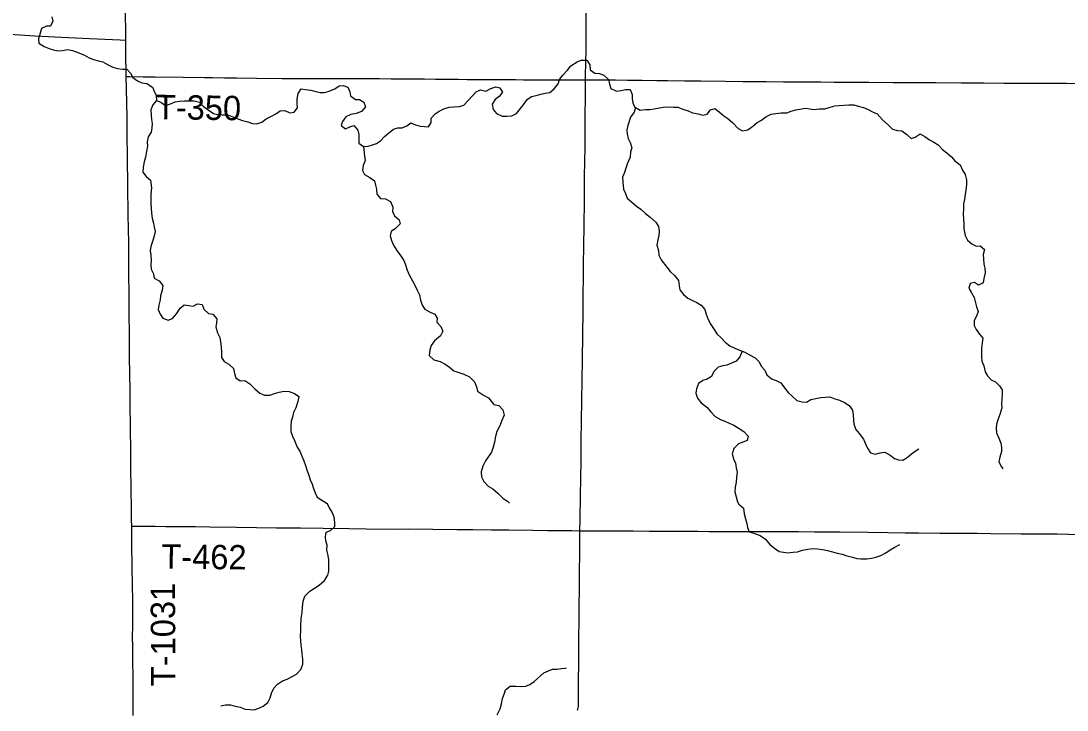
# Model space of a CAD drawing. Extents: x 1874609 to 2204689, y 815661 to 1281160.
# Drawn here: x 2015359 to 2028222, y 1090342 to 1098814 of the extents above; entities that cross this region are included whole.
import ezdxf

# ---------------------------------------------------------------- set-up
doc = ezdxf.new("R2010")
doc.units = 0
for name, color, linetype in [('GM_X_Minor_River', 7, 'Continuous'), ('GM_X_State_Route', 7, 'Continuous'), ('GM_X_Township_Road', 7, 'Continuous'), ('GM_X_Township_Road_Text', 7, 'Continuous')]:
    doc.layers.add(name, color=color, linetype=linetype)

msp = doc.modelspace()

# ---------------------------------------------------------------- linework, layer by layer
at = {"layer": 'GM_X_Minor_River'}
for points in [[(2015738, 1098863), (2015749, 1098811), (2015723, 1098749)], [(2015723, 1098749), (2015673, 1098750), (2015611, 1098720), (2015594, 1098664), (2015574, 1098594), (2015577, 1098542), (2015645, 1098499), (2015705, 1098473), (2015759, 1098458), (2015811, 1098448), (2015871, 1098452), (2015933, 1098463), (2015991, 1098451), (2016071, 1098422), (2016139, 1098391), (2016199, 1098359), (2016251, 1098340), (2016311, 1098324), (2016365, 1098309), (2016425, 1098279), (2016489, 1098246), (2016547, 1098230), (2016607, 1098219), (2016659, 1098221), (2016708, 1098170), (2016736, 1098120), (2016792, 1098078), (2016844, 1098053), (2016906, 1098043), (2016978, 1098000), (2016999, 1097950), (2017021, 1097898), (2017025, 1097837), (2017081, 1097815), (2017138, 1097776), (2017199, 1097796), (2017255, 1097820), (2017309, 1097827), (2017371, 1097833), (2017489, 1097832), (2017555, 1097815), (2017605, 1097763), (2017663, 1097722), (2017725, 1097674), (2017777, 1097663), (2017835, 1097659), (2017901, 1097660), (2017963, 1097634), (2018025, 1097609), (2018085, 1097591), (2018147, 1097572), (2018205, 1097554), (2018259, 1097549), (2018321, 1097569), (2018375, 1097610), (2018438, 1097642), (2018492, 1097672), (2018546, 1097707), (2018605, 1097711), (2018665, 1097686), (2018719, 1097694), (2018759, 1097746), (2018757, 1097796), (2018756, 1097854), (2018766, 1097920), (2018803, 1097980), (2018857, 1097970), (2018923, 1097963), (2018985, 1097947), (2019039, 1097934), (2019091, 1097936), (2019149, 1097949), (2019218, 1097979), (2019270, 1098014), (2019322, 1098018), (2019378, 1098000), (2019404, 1097941), (2019413, 1097891), (2019471, 1097847), (2019521, 1097846), (2019577, 1097816), (2019595, 1097757), (2019548, 1097702), (2019482, 1097676), (2019416, 1097665), (2019353, 1097633), (2019311, 1097579), (2019297, 1097527), (2019350, 1097489), (2019401, 1097512), (2019453, 1097528), (2019502, 1097472), (2019514, 1097417), (2019514, 1097363), (2019513, 1097313), (2019571, 1097269), (2019627, 1097276), (2019682, 1097292), (2019732, 1097307), (2019782, 1097339), (2019831, 1097393)], [(2019831, 1097393), (2019881, 1097439), (2019941, 1097484), (2019994, 1097498), (2020046, 1097499), (2020102, 1097523), (2020152, 1097561), (2020212, 1097538), (2020266, 1097522), (2020320, 1097515), (2020372, 1097513), (2020405, 1097567), (2020405, 1097617), (2020452, 1097673), (2020502, 1097704), (2020558, 1097732), (2020623, 1097752), (2020683, 1097757), (2020753, 1097761), (2020805, 1097778), (2020860, 1097834), (2020908, 1097890), (2020957, 1097941), (2021011, 1097965), (2021077, 1097950), (2021137, 1097982), (2021199, 1098002), (2021249, 1097993), (2021279, 1097939), (2021241, 1097885), (2021190, 1097847), (2021152, 1097790), (2021167, 1097725), (2021207, 1097675), (2021277, 1097644), (2021333, 1097642), (2021393, 1097649), (2021452, 1097677), (2021500, 1097737), (2021545, 1097793), (2021583, 1097846), (2021635, 1097886), (2021696, 1097898), (2021750, 1097913), (2021804, 1097925), (2021862, 1097934), (2021915, 1097978), (2021963, 1098042), (2021981, 1098094), (2022022, 1098146), (2022078, 1098207), (2022119, 1098261), (2022197, 1098313), (2022248, 1098330), (2022316, 1098332), (2022353, 1098273), (2022359, 1098213), (2022415, 1098171), (2022471, 1098166), (2022527, 1098148), (2022585, 1098095), (2022594, 1098035), (2022612, 1097983), (2022680, 1097952), (2022740, 1097960), (2022794, 1097971), (2022848, 1097969), (2022874, 1097911), (2022875, 1097860), (2022881, 1097806), (2022903, 1097756), (2022971, 1097717), (2023039, 1097723), (2023093, 1097726), (2023145, 1097734), (2023257, 1097753), (2023329, 1097759), (2023382, 1097754), (2023434, 1097752), (2023498, 1097731), (2023562, 1097707), (2023615, 1097686), (2023685, 1097672), (2023743, 1097657), (2023796, 1097669), (2023836, 1097721), (2023890, 1097736), (2023946, 1097698), (2024000, 1097649), (2024052, 1097613), (2024111, 1097560), (2024177, 1097492), (2024233, 1097461), (2024297, 1097477), (2024360, 1097520), (2024412, 1097564), (2024466, 1097594), (2024517, 1097635), (2024585, 1097667), (2024643, 1097676), (2024707, 1097684)], [(2017025, 1097837), (2016980, 1097782), (2016958, 1097720), (2016959, 1097657), (2016965, 1097603), (2016973, 1097551), (2016970, 1097501), (2016960, 1097445), (2016925, 1097387), (2016911, 1097327), (2016914, 1097273), (2016904, 1097209), (2016891, 1097141), (2016875, 1097081), (2016860, 1097015), (2016856, 1096955), (2016898, 1096900), (2016954, 1096858), (2016963, 1096762), (2016956, 1096685), (2016956, 1096633), (2016957, 1096567), (2016961, 1096513), (2016963, 1096451), (2016972, 1096389), (2016988, 1096328), (2016997, 1096278), (2017009, 1096226), (2016999, 1096172), (2016982, 1096114), (2016958, 1096042), (2016947, 1095986), (2016957, 1095936), (2016962, 1095866), (2016958, 1095814), (2016960, 1095763), (2016989, 1095703), (2016997, 1095653), (2017057, 1095618), (2017103, 1095562), (2017094, 1095502), (2017076, 1095436), (2017069, 1095384), (2017055, 1095318), (2017048, 1095268), (2017070, 1095211), (2017102, 1095159), (2017170, 1095136), (2017222, 1095156), (2017270, 1095212), (2017315, 1095284), (2017367, 1095323), (2017423, 1095315), (2017475, 1095306), (2017530, 1095338), (2017586, 1095328), (2017609, 1095271), (2017665, 1095219), (2017717, 1095208), (2017767, 1095152), (2017762, 1095102), (2017756, 1095052), (2017774, 1094980), (2017803, 1094921), (2017813, 1094867), (2017822, 1094807), (2017826, 1094739), (2017827, 1094678), (2017859, 1094628), (2017915, 1094594), (2017971, 1094543), (2017986, 1094479), (2018002, 1094427), (2018056, 1094388), (2018110, 1094394), (2018172, 1094353), (2018233, 1094291), (2018297, 1094236), (2018353, 1094213), (2018419, 1094213), (2018477, 1094235), (2018534, 1094252), (2018596, 1094264), (2018658, 1094257), (2018722, 1094235), (2018774, 1094198), (2018765, 1094134), (2018737, 1094058), (2018712, 1094000), (2018698, 1093944), (2018681, 1093892), (2018677, 1093832), (2018678, 1093766), (2018700, 1093708), (2018722, 1093657), (2018757, 1093573), (2018787, 1093523), (2018813, 1093462), (2018836, 1093404), (2018858, 1093350), (2018879, 1093283)], [(2024707, 1097684), (2024775, 1097685), (2024828, 1097703), (2024886, 1097719), (2024936, 1097730), (2025006, 1097742), (2025058, 1097735), (2025110, 1097725), (2025175, 1097734), (2025243, 1097734), (2025311, 1097755), (2025367, 1097771), (2025421, 1097775), (2025479, 1097780), (2025539, 1097782), (2025602, 1097783), (2025668, 1097761), (2025720, 1097750), (2025775, 1097724), (2025829, 1097695), (2025889, 1097671), (2025951, 1097600), (2026021, 1097536), (2026074, 1097485), (2026138, 1097466), (2026192, 1097462), (2026252, 1097418), (2026306, 1097369), (2026356, 1097383), (2026416, 1097424), (2026474, 1097392), (2026532, 1097353), (2026584, 1097323), (2026638, 1097292), (2026691, 1097234), (2026743, 1097191), (2026803, 1097143), (2026841, 1097092), (2026906, 1097044), (2026936, 1096981), (2026968, 1096925), (2026985, 1096861), (2026987, 1096803), (2026978, 1096732), (2026970, 1096680), (2026960, 1096618), (2026949, 1096564), (2026947, 1096504), (2026944, 1096438), (2026948, 1096380), (2026951, 1096310), (2026953, 1096260), (2026970, 1096177), (2026996, 1096119), (2027052, 1096074), (2027104, 1096044), (2027154, 1096050), (2027208, 1096003), (2027189, 1095943), (2027195, 1095891), (2027198, 1095825), (2027210, 1095775), (2027214, 1095718), (2027199, 1095648), (2027189, 1095596), (2027134, 1095565), (2027082, 1095597), (2027030, 1095586), (2027016, 1095530), (2027042, 1095479), (2027081, 1095413), (2027093, 1095363), (2027110, 1095298), (2027128, 1095242), (2027108, 1095184), (2027081, 1095130), (2027079, 1095070), (2027106, 1095020), (2027146, 1094965), (2027186, 1094913), (2027179, 1094857), (2027169, 1094793), (2027170, 1094731), (2027168, 1094681), (2027172, 1094630), (2027197, 1094572), (2027217, 1094502), (2027244, 1094452), (2027290, 1094401), (2027342, 1094379), (2027392, 1094328), (2027426, 1094278), (2027425, 1094226), (2027421, 1094162), (2027416, 1094109), (2027418, 1094057), (2027395, 1093977), (2027371, 1093909), (2027354, 1093857), (2027350, 1093805), (2027356, 1093749)], [(2022916, 1097749), (2022900, 1097694), (2022856, 1097632), (2022823, 1097528), (2022811, 1097476), (2022814, 1097424), (2022826, 1097370), (2022850, 1097319), (2022869, 1097255), (2022855, 1097203), (2022848, 1097141), (2022818, 1097067), (2022797, 1097003), (2022779, 1096949), (2022756, 1096893), (2022760, 1096833), (2022769, 1096745), (2022791, 1096693), (2022815, 1096634), (2022868, 1096588), (2022926, 1096537), (2022980, 1096501), (2023038, 1096448), (2023097, 1096400), (2023165, 1096341), (2023199, 1096285), (2023206, 1096230), (2023202, 1096178), (2023192, 1096122), (2023179, 1096058), (2023197, 1095990), (2023202, 1095936), (2023230, 1095878), (2023301, 1095785), (2023341, 1095734), (2023395, 1095686), (2023446, 1095623), (2023454, 1095559), (2023460, 1095507), (2023507, 1095452), (2023561, 1095404), (2023617, 1095375), (2023671, 1095351), (2023723, 1095321), (2023768, 1095268), (2023786, 1095210), (2023808, 1095143), (2023843, 1095081), (2023881, 1095019), (2023915, 1094966), (2023968, 1094918), (2024018, 1094865), (2024076, 1094821), (2024136, 1094792), (2024196, 1094766), (2024258, 1094741), (2024317, 1094711), (2024387, 1094674), (2024437, 1094624), (2024461, 1094571), (2024506, 1094519), (2024532, 1094464), (2024586, 1094414), (2024644, 1094393), (2024702, 1094365), (2024749, 1094304), (2024791, 1094248), (2024845, 1094197), (2024900, 1094149), (2024966, 1094132), (2025018, 1094126), (2025071, 1094160), (2025195, 1094183), (2025251, 1094190), (2025305, 1094194), (2025367, 1094169), (2025425, 1094153), (2025487, 1094122), (2025543, 1094088), (2025585, 1094029), (2025590, 1093971), (2025594, 1093911), (2025601, 1093855), (2025625, 1093791), (2025665, 1093740), (2025720, 1093674), (2025744, 1093615), (2025768, 1093561), (2025807, 1093505), (2025863, 1093490), (2025924, 1093506), (2025982, 1093513), (2026046, 1093477), (2026099, 1093436), (2026151, 1093418), (2026201, 1093413), (2026254, 1093445), (2026308, 1093491), (2026368, 1093532), (2026399, 1093552)], [(2019571, 1097269), (2019582, 1097152), (2019590, 1097098), (2019565, 1097036), (2019557, 1096976), (2019583, 1096924), (2019647, 1096889), (2019706, 1096847), (2019720, 1096796), (2019732, 1096744), (2019735, 1096686), (2019779, 1096632), (2019843, 1096627), (2019903, 1096593), (2019931, 1096524), (2019928, 1096470), (2019954, 1096416), (2020008, 1096369), (2020023, 1096319), (2019965, 1096263), (2019912, 1096226), (2019900, 1096170), (2019914, 1096113), (2019941, 1096057), (2019981, 1095991), (2020026, 1095932), (2020066, 1095870), (2020088, 1095816), (2020107, 1095751), (2020133, 1095693), (2020200, 1095572), (2020232, 1095502), (2020261, 1095445), (2020271, 1095381), (2020291, 1095319), (2020326, 1095269), (2020390, 1095232), (2020448, 1095211), (2020476, 1095161), (2020473, 1095109), (2020523, 1095059), (2020547, 1095002), (2020516, 1094944), (2020442, 1094881), (2020401, 1094825), (2020387, 1094769), (2020380, 1094701), (2020436, 1094646), (2020514, 1094626), (2020576, 1094595), (2020630, 1094559), (2020681, 1094512), (2020805, 1094471), (2020875, 1094437), (2020937, 1094376), (2020959, 1094314), (2020972, 1094263), (2021048, 1094213), (2021110, 1094182), (2021175, 1094100), (2021235, 1094087), (2021283, 1094033), (2021299, 1093966), (2021274, 1093902), (2021246, 1093838), (2021209, 1093767), (2021193, 1093705), (2021182, 1093634), (2021166, 1093572), (2021145, 1093514), (2021109, 1093459), (2021072, 1093405), (2021040, 1093341), (2021017, 1093269), (2021023, 1093211), (2021052, 1093152), (2021104, 1093094), (2021162, 1093061), (2021224, 1093007), (2021287, 1092944), (2021341, 1092912), (2021367, 1092885)], [(2024227, 1094753), (2024199, 1094684), (2024155, 1094630), (2024038, 1094583), (2023988, 1094575), (2023934, 1094557), (2023877, 1094506), (2023851, 1094444), (2023796, 1094408), (2023742, 1094394), (2023690, 1094355), (2023667, 1094293), (2023659, 1094239), (2023678, 1094176), (2023724, 1094120), (2023792, 1094067), (2023840, 1094009), (2023895, 1093950), (2023959, 1093914), (2024013, 1093895), (2024067, 1093869), (2024125, 1093846), (2024189, 1093802), (2024247, 1093767), (2024300, 1093709), (2024288, 1093655), (2024234, 1093635), (2024183, 1093617), (2024125, 1093558), (2024106, 1093492), (2024122, 1093431), (2024146, 1093379), (2024153, 1093319), (2024165, 1093267), (2024156, 1093207), (2024152, 1093145), (2024141, 1093081), (2024135, 1093026), (2024155, 1092962), (2024170, 1092902), (2024188, 1092873)], [(2027356, 1093749), (2027385, 1093685), (2027407, 1093625), (2027416, 1093572), (2027414, 1093522), (2027396, 1093450), (2027383, 1093394), (2027415, 1093334), (2027433, 1093308)], [(2018879, 1093283), (2018897, 1093231), (2018917, 1093171), (2018938, 1093119), (2018956, 1093066), (2018976, 1093014), (2019003, 1092958), (2019125, 1092880)], [(2017815, 1090395), (2017875, 1090405), (2017936, 1090407), (2017992, 1090392), (2018054, 1090376), (2018118, 1090353), (2018176, 1090351), (2018226, 1090343), (2018284, 1090364), (2018338, 1090392), (2018393, 1090436), (2018423, 1090492), (2018441, 1090548), (2018468, 1090610), (2018514, 1090662), (2018574, 1090702), (2018633, 1090721), (2018695, 1090755), (2018749, 1090785), (2018802, 1090841), (2018824, 1090907), (2018824, 1090967), (2018815, 1091035), (2018813, 1091085), (2018803, 1091136), (2018799, 1091198), (2018796, 1091248), (2018800, 1091320), (2018800, 1091379), (2018803, 1091469), (2018815, 1091541), (2018822, 1091609), (2018828, 1091679), (2018850, 1091741), (2018913, 1091805), (2018969, 1091841), (2019025, 1091879), (2019090, 1091933), (2019134, 1091999), (2019145, 1092051), (2019145, 1092189), (2019136, 1092243), (2019122, 1092306), (2019124, 1092368), (2019108, 1092422), (2019103, 1092472), (2019111, 1092531), (2019165, 1092550), (2019218, 1092598), (2019218, 1092652), (2019210, 1092713), (2019186, 1092775), (2019151, 1092829), (2019125, 1092880), (2019133, 1092880)], [(2024188, 1092873), (2024242, 1092825), (2024250, 1092756), (2024270, 1092692), (2024283, 1092636), (2024291, 1092585), (2024313, 1092533), (2024371, 1092515), (2024447, 1092490), (2024515, 1092442), (2024568, 1092379), (2024624, 1092334), (2024684, 1092292), (2024734, 1092284), (2024794, 1092277), (2024852, 1092285), (2024907, 1092286), (2024969, 1092306), (2025033, 1092322), (2025095, 1092329), (2025155, 1092325), (2025213, 1092317), (2025275, 1092304), (2025337, 1092288), (2025395, 1092269), (2025455, 1092259), (2025515, 1092238), (2025583, 1092220), (2025637, 1092207), (2025688, 1092203), (2025758, 1092203), (2025818, 1092208), (2025870, 1092220), (2025932, 1092242), (2025992, 1092275), (2026047, 1092311), (2026097, 1092339), (2026159, 1092375), (2026165, 1092379)], [(2021215, 1090285), (2021252, 1090359), (2021268, 1090419), (2021282, 1090485), (2021301, 1090538), (2021317, 1090592), (2021373, 1090635), (2021444, 1090637), (2021508, 1090633), (2021566, 1090638), (2021616, 1090658), (2021668, 1090692), (2021789, 1090799), (2021845, 1090823), (2021895, 1090843), (2021954, 1090844), (2022004, 1090852), (2022054, 1090856)], [(2022054, 1090856), (2022068, 1090860)]]:
    msp.add_lwpolyline(points, dxfattribs=at)
at = {"layer": 'GM_X_State_Route'}
msp.add_lwpolyline([(2022203, 1090342), (2022207, 1090353), (2022211, 1090369), (2022213, 1090386), (2022215, 1090452), (2022215, 1090600), (2022216, 1090747), (2022217, 1090879), (2022219, 1091108), (2022220, 1091272), (2022221, 1091404), (2022222, 1091601), (2022226, 1091847), (2022227, 1092044), (2022231, 1092257), (2022233, 1092547), (2022235, 1092684), (2022240, 1092979), (2022246, 1093406), (2022249, 1093652), (2022255, 1094144), (2022263, 1094653), (2022270, 1095244), (2022274, 1095490), (2022276, 1095621), (2022278, 1095802), (2022281, 1096064), (2022283, 1096278), (2022288, 1096622), (2022290, 1096901), (2022295, 1097263), (2022295, 1097640), (2022299, 1097886), (2022301, 1098091), (2022301, 1098132), (2022305, 1098313), (2022307, 1098460), (2022309, 1098657), (2022310, 1098789), (2022313, 1099084)], dxfattribs=at)
at = {"layer": 'GM_X_Township_Road'}
for points in [[(2016648, 1098578), (2016648, 1098584), (2016648, 1098682), (2016646, 1098895), (2016646, 1099027), (2016645, 1099174), (2016639, 1099535), (2016637, 1099699), (2016632, 1100011), (2016629, 1100339), (2016622, 1100766), (2016620, 1100914), (2016618, 1101111), (2016616, 1101324), (2016614, 1101504), (2016611, 1101734), (2016608, 1101997), (2016605, 1102276), (2016603, 1102489), (2016601, 1102686), (2016601, 1102687)], [(2013943, 1098665), (2013963, 1098670), (2014052, 1098695), (2014101, 1098703), (2014151, 1098704), (2014414, 1098691), (2014660, 1098678), (2015037, 1098658), (2015283, 1098646), (2015529, 1098632), (2015857, 1098616), (2016201, 1098599), (2016579, 1098581), (2016635, 1098578), (2016648, 1098578)], [(2016654, 1098129), (2016652, 1098206), (2016650, 1098354), (2016649, 1098453), (2016648, 1098578)], [(2016654, 1098129), (2016697, 1098129), (2016861, 1098128), (2017009, 1098126), (2017353, 1098121), (2017616, 1098118), (2017714, 1098118), (2017862, 1098116), (2018009, 1098114), (2018256, 1098111), (2018567, 1098108), (2018781, 1098107), (2019191, 1098106), (2019388, 1098105), (2019486, 1098105), (2019585, 1098106), (2019765, 1098106), (2019912, 1098104), (2020033, 1098103), (2020159, 1098102), (2020323, 1098100), (2020455, 1098099), (2020569, 1098098), (2020733, 1098096), (2020847, 1098095), (2021044, 1098093), (2021208, 1098093), (2021323, 1098093), (2021438, 1098092), (2021537, 1098091), (2021717, 1098088), (2021996, 1098088), (2022127, 1098088), (2022291, 1098090), (2022301, 1098091)], [(2016721, 1092601), (2016720, 1092677), (2016717, 1092841), (2016715, 1093038), (2016712, 1093349), (2016710, 1093530), (2016706, 1093809), (2016702, 1094121), (2016700, 1094301), (2016698, 1094449), (2016695, 1094711), (2016692, 1094941), (2016690, 1095236), (2016688, 1095433), (2016686, 1095729), (2016685, 1095909), (2016684, 1096090), (2016681, 1096254), (2016676, 1096434), (2016674, 1096779), (2016669, 1097140), (2016666, 1097419), (2016664, 1097632), (2016656, 1097977), (2016654, 1098129)], [(2022301, 1098091), (2022373, 1098091), (2022488, 1098090), (2022669, 1098088), (2022816, 1098086), (2022997, 1098084), (2023177, 1098081), (2023308, 1098081), (2023522, 1098079), (2023719, 1098077), (2024019, 1098073), (2024235, 1098070), (2024391, 1098069), (2024523, 1098068), (2024736, 1098066), (2024933, 1098065), (2025196, 1098064), (2025360, 1098063), (2025507, 1098061), (2025786, 1098060), (2026082, 1098057), (2026262, 1098056), (2026459, 1098056), (2026607, 1098057), (2026919, 1098054), (2027198, 1098054), (2027444, 1098050), (2027723, 1098050), (2028018, 1098049), (2028215, 1098047), (2028609, 1098046)], [(2016721, 1092601), (2016763, 1092601), (2016861, 1092601), (2017009, 1092601), (2017140, 1092600), (2017288, 1092600), (2017502, 1092597), (2017682, 1092595), (2018010, 1092590), (2018257, 1092586), (2018503, 1092584), (2018798, 1092581), (2019077, 1092577), (2019389, 1092573), (2019603, 1092572), (2019947, 1092568), (2020128, 1092569), (2020424, 1092565), (2020719, 1092563), (2020916, 1092561), (2021146, 1092559), (2021359, 1092557), (2021655, 1092553), (2021835, 1092551), (2021999, 1092550), (2022131, 1092548), (2022233, 1092547)], [(2016733, 1091174), (2016732, 1091184), (2016734, 1091430), (2016734, 1091562), (2016733, 1091709), (2016730, 1091857), (2016729, 1091922), (2016727, 1092054), (2016723, 1092431), (2016721, 1092601)], [(2022233, 1092547), (2022270, 1092547), (2022387, 1092547), (2022540, 1092546), (2022770, 1092547), (2022885, 1092546), (2023082, 1092543), (2023262, 1092541), (2023440, 1092542), (2023547, 1092540), (2023680, 1092540), (2023823, 1092539), (2023971, 1092538), (2024082, 1092537), (2024174, 1092537), (2024262, 1092538), (2024340, 1092538), (2024441, 1092537), (2024538, 1092537), (2024820, 1092538), (2024918, 1092537), (2025115, 1092535), (2025426, 1092532), (2025771, 1092529), (2026017, 1092527), (2026230, 1092522), (2026394, 1092519), (2026657, 1092517), (2026886, 1092515), (2027116, 1092515), (2027280, 1092512), (2027658, 1092510), (2027822, 1092508), (2027986, 1092508), (2028100, 1092507), (2028379, 1092502)], [(2016737, 1090276), (2016738, 1090315), (2016739, 1090495), (2016739, 1090692), (2016737, 1090824), (2016736, 1090873), (2016735, 1090971), (2016734, 1091053), (2016733, 1091174)]]:
    msp.add_lwpolyline(points, dxfattribs=at)

# ---------------------------------------------------------------- texts
at = {"layer": 'GM_X_Township_Road_Text'}
for s, rotation, p in [('T-350', 359.17, (2017016, 1097607)), ('T-462', 359.4424, (2017084, 1092080)), ('T-1031', 90.2332, (2017259, 1090636))]:
    msp.add_text(s, height=300, rotation=rotation, dxfattribs=at).set_placement(p)

doc.saveas('drawing.dxf')
